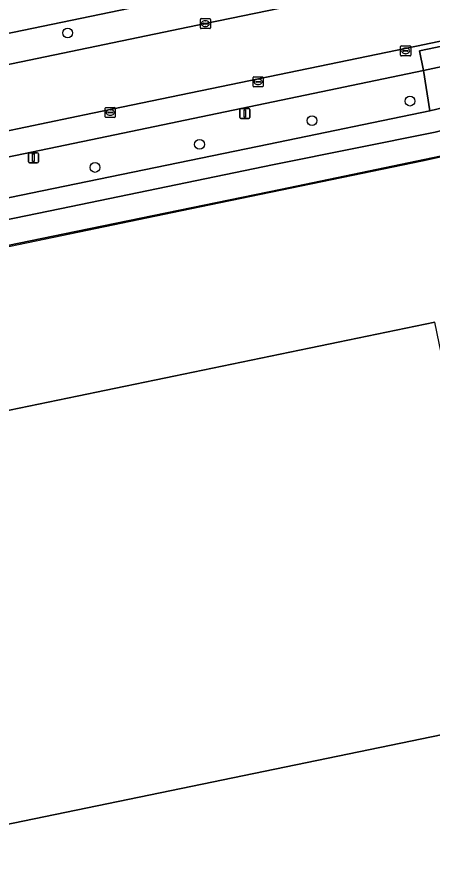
# Model space of a CAD drawing. Extents: x 162989 to 165008, y 383432 to 384338.
# Drawn here: x 164660.5 to 164701.7, y 384206.2 to 384290.5 of the extents above; entities that cross this region are included whole.
import ezdxf

# ---------------------------------------------------------------- set-up
doc = ezdxf.new("R2010")
doc.units = 0
for name, color, linetype in [('IMGEO_Berm_groen', 7, 'Continuous'), ('IMGEO_Boom', 7, 'Continuous'), ('IMGEO_Erf', 7, 'Continuous'), ('IMGEO_Fietspad_open', 7, 'Continuous'), ('IMGEO_Hek', 7, 'Continuous'), ('IMGEO_Kolk', 7, 'Continuous'), ('IMGEO_Lichtmast', 7, 'Continuous'), ('IMGEO_Pand', 7, 'Continuous'), ('IMGEO_Parkeervlak_open', 7, 'Continuous'), ('IMGEO_Rijbaan_lokaal_open', 7, 'Continuous'), ('IMGEO_Voetpad_open', 7, 'Continuous')]:
    doc.layers.add(name, color=color, linetype=linetype)

msp = doc.modelspace()

# ---------------------------------------------------------------- linework, layer by layer
at = {"layer": 'IMGEO_Berm_groen'}
for points in [[(164701.49, 384294.495), (164700.854, 384297.472), (164660.017, 384288.989), (164626.984, 384282.106), (164593.336, 384275.079), (164552.977, 384266.743), (164451.735, 384245.634), (164404.835, 384235.881), (164384.225, 384231.598), (164359.448, 384226.443)], [(164362.222, 384223.918), (164366.446, 384224.764), (164371.602, 384225.857), (164392.697, 384230.265), (164413.812, 384234.682), (164431.965, 384238.461), (164453.063, 384242.87), (164473.197, 384247.002), (164494.286, 384251.393), (164515.399, 384255.774), (164536.491, 384260.183), (164557.545, 384264.556), (164576.693, 384268.524), (164598.754, 384273.114), (164618.889, 384277.307), (164639.966, 384281.684), (164659.11, 384285.678), (164679.181, 384289.857), (164701.277, 384294.45), (164701.49, 384294.495)]]:
    msp.add_lwpolyline(points, dxfattribs=at)
msp.add_lwpolyline([(164701.495, 384281.192), (164700.859, 384285.198), (164668.575, 384278.452), (164628.423, 384270.117), (164628.204, 384266.078), (164664.073, 384273.466), (164685.474, 384277.875)], close=True, dxfattribs=at)
at = {"layer": 'IMGEO_Boom'}
for centre in [(164665.491, 384288.932), (164699.512, 384282.149), (164689.781, 384280.206), (164678.598, 384277.843), (164668.216, 384275.55)]:
    msp.add_circle(centre, 0.489, dxfattribs=at)
at = {"layer": 'IMGEO_Erf'}
for points in [[(164702.542, 384276.682), (164686.645, 384273.366), (164665.18, 384268.947), (164630.232, 384261.754), (164622.704, 384260.182), (164616.469, 384258.928), (164596.861, 384254.804), (164547.288, 384244.537), (164519.345, 384238.71), (164457.286, 384225.763), (164422.862, 384218.593), (164381.454, 384209.967), (164377.884, 384209.229), (164378.123, 384208.059), (164377.237, 384207.861), (164377.746, 384205.396), (164380.941, 384206.055), (164384.1, 384190.998), (164379.714, 384190.061)], [(164707.222, 384145.917), (164665.351, 384137.3), (164659.942, 384163.579), (164658.983, 384163.381), (164658.832, 384164.114), (164659.809, 384164.314), (164650.734, 384208.411), (164649.784, 384208.215), (164649.627, 384208.977), (164650.516, 384209.16), (164644.939, 384236.258), (164635.862, 384234.385), (164633.939, 384243.66), (164635.695, 384244.017), (164632.98, 384257.202), (164654.58, 384261.668), (164655.861, 384255.439), (164656.097, 384254.293), (164656.814, 384250.805), (164657.706, 384250.99), (164658.715, 384251.199), (164701.978, 384260.165)]]:
    msp.add_lwpolyline(points, dxfattribs=at)
at = {"layer": 'IMGEO_Fietspad_open'}
for points in [[(164760.414, 384297.16), (164750.072, 384294.08), (164743.455, 384292.083), (164732.882, 384288.981), (164719.259, 384285.393), (164712.282, 384283.716), (164708.147, 384282.771), (164701.495, 384281.192), (164685.474, 384277.875), (164664.073, 384273.466), (164628.204, 384266.078), (164621.862, 384264.76), (164620.253, 384264.419), (164614.911, 384263.179), (164601.668, 384260.367), (164546.942, 384249.063), (164518.367, 384243.06), (164455.91, 384230.094), (164420.474, 384222.769), (164375.058, 384213.228), (164369.158, 384212.004), (164362.699, 384210.649), (164358.575, 384209.758)], [(164359.448, 384226.443), (164384.225, 384231.598), (164404.835, 384235.881), (164451.735, 384245.634), (164552.977, 384266.743), (164593.336, 384275.079), (164626.984, 384282.106), (164660.017, 384288.989), (164700.854, 384297.472), (164701.49, 384294.495)], [(164362.291, 384208.423), (164363.012, 384208.561), (164381.266, 384212.358), (164420.995, 384220.561), (164456.723, 384228.059), (164518.811, 384240.991), (164547.661, 384247.037), (164596.703, 384257.177), (164615.08, 384261.039), (164621.939, 384262.625), (164632.821, 384264.869), (164664.708, 384271.421), (164686.015, 384275.841), (164702.008, 384279.048), (164719.842, 384283.366), (164733.411, 384286.927), (164743.968, 384290.05), (164750.702, 384292.069), (164757.17, 384293.969), (164764.089, 384296.01)]]:
    msp.add_lwpolyline(points, dxfattribs=at)
at = {"layer": 'IMGEO_Hek'}
msp.add_lwpolyline([(164752.332, 384289.18), (164744.776, 384286.876), (164743.149, 384286.816), (164738.827, 384285.707), (164728.614, 384282.844), (164719.874, 384280.512), (164713.867, 384279.067), (164709.006, 384278.007), (164700.745, 384276.168), (164677.653, 384271.409), (164628.989, 384261.28)], dxfattribs=at)
at = {"layer": 'IMGEO_Kolk'}
for p, q in [((164678.68, 384289.431), (164678.68, 384290.283)), ((164678.755, 384290.357), (164679.607, 384290.357)), ((164679.168, 384290.137), (164679.193, 384290.137)), ((164679.681, 384290.283), (164679.681, 384289.431)), ((164679.607, 384289.357), (164678.755, 384289.357)), ((164678.939, 384289.851), (164678.939, 384289.863)), ((164679.377, 384289.814), (164678.979, 384289.814)), ((164678.982, 384289.9), (164679.38, 384289.9)), ((164679.191, 384289.577), (164679.166, 384289.577)), ((164679.423, 384289.863), (164679.423, 384289.851)), ((164698.659, 384287.646), (164699.511, 384287.646)), ((164698.584, 384286.72), (164698.584, 384287.572)), ((164698.843, 384287.14), (164698.843, 384287.152)), ((164699.281, 384287.103), (164698.883, 384287.103)), ((164698.886, 384287.189), (164699.284, 384287.189)), ((164699.095, 384286.866), (164699.07, 384286.866)), ((164699.072, 384287.426), (164699.097, 384287.426)), ((164699.327, 384287.152), (164699.327, 384287.14)), ((164699.585, 384287.572), (164699.585, 384286.72)), ((164699.511, 384286.646), (164698.659, 384286.646)), ((164683.919, 384283.641), (164683.919, 384284.493)), ((164683.994, 384284.567), (164684.846, 384284.567)), ((164684.407, 384284.347), (164684.432, 384284.347)), ((164684.92, 384284.493), (164684.92, 384283.641)), ((164684.846, 384283.567), (164683.994, 384283.567)), ((164684.178, 384284.061), (164684.178, 384284.073)), ((164684.616, 384284.024), (164684.218, 384284.024)), ((164684.221, 384284.11), (164684.619, 384284.11)), ((164684.43, 384283.787), (164684.405, 384283.787)), ((164684.662, 384284.073), (164684.662, 384284.061)), ((164669.221, 384280.592), (164669.221, 384281.444)), ((164669.296, 384281.518), (164670.148, 384281.518)), ((164669.48, 384281.012), (164669.48, 384281.024)), ((164669.918, 384280.975), (164669.52, 384280.975)), ((164669.523, 384281.061), (164669.921, 384281.061)), ((164669.709, 384281.298), (164669.734, 384281.298)), ((164669.964, 384281.024), (164669.964, 384281.012)), ((164670.222, 384281.444), (164670.222, 384280.592)), ((164670.148, 384280.518), (164669.296, 384280.518)), ((164669.732, 384280.738), (164669.707, 384280.738))]:
    msp.add_line(p, q, dxfattribs=at)
for points in [[(164678.68, 384289.431), (164678.68, 384290.283)], [(164678.755, 384290.357), (164679.607, 384290.357)], [(164679.681, 384290.283), (164679.681, 384289.431)], [(164679.607, 384289.357), (164678.755, 384289.357)], [(164698.659, 384287.646), (164699.511, 384287.646)], [(164698.584, 384286.72), (164698.584, 384287.572)], [(164699.585, 384287.572), (164699.585, 384286.72)], [(164699.511, 384286.646), (164698.659, 384286.646)], [(164683.919, 384283.641), (164683.919, 384284.493)], [(164683.994, 384284.567), (164684.846, 384284.567)], [(164684.92, 384284.493), (164684.92, 384283.641)], [(164684.846, 384283.567), (164683.994, 384283.567)], [(164669.221, 384280.592), (164669.221, 384281.444)], [(164669.296, 384281.518), (164670.148, 384281.518)], [(164670.222, 384281.444), (164670.222, 384280.592)], [(164670.148, 384280.518), (164669.296, 384280.518)]]:
    msp.add_lwpolyline(points, dxfattribs=at)
for centre, radius, start, end in [((164678.757, 384290.281), 0.0765, 91.55205, 178.44795), ((164678.757, 384290.281), 0.0765, 91.55205, 178.44795), ((164679.605, 384290.281), 0.0765, 1.55205, 88.44795), ((164679.605, 384290.281), 0.0765, 1.55205, 88.44795), ((164678.757, 384289.433), 0.0765, 181.55205, 268.44795), ((164678.757, 384289.433), 0.0765, 181.55205, 268.44795), ((164678.979, 384289.86), 0.0403, 85.87752, 175.75265), ((164678.976, 384289.85), 0.0366, 178.93798, 274.71019), ((164679.38, 384289.857), 0.043, 264.86636, 352.45326), ((164679.384, 384289.862), 0.0386, 1.73085, 96.63898), ((164679.605, 384289.433), 0.0765, 271.55205, 358.44795), ((164679.605, 384289.433), 0.0765, 271.55205, 358.44795), ((164698.661, 384287.57), 0.0765, 91.55205, 178.44795), ((164698.661, 384287.57), 0.0765, 91.55205, 178.44795), ((164699.509, 384287.57), 0.0765, 1.55205, 88.44795), ((164699.509, 384287.57), 0.0765, 1.55205, 88.44795), ((164698.883, 384287.149), 0.0403, 85.87752, 175.75265), ((164698.88, 384287.139), 0.0366, 178.93798, 274.71019), ((164699.284, 384287.146), 0.043, 264.86636, 352.45326), ((164699.288, 384287.151), 0.0386, 1.73085, 96.63898), ((164698.661, 384286.722), 0.0765, 181.55205, 268.44795), ((164698.661, 384286.722), 0.0765, 181.55205, 268.44795), ((164699.509, 384286.722), 0.0765, 271.55205, 358.44795), ((164699.509, 384286.722), 0.0765, 271.55205, 358.44795), ((164683.996, 384284.491), 0.0765, 91.55205, 178.44795), ((164683.996, 384284.491), 0.0765, 91.55205, 178.44795), ((164684.844, 384284.491), 0.0765, 1.55205, 88.44795), ((164684.844, 384284.491), 0.0765, 1.55205, 88.44795), ((164683.996, 384283.643), 0.0765, 181.55205, 268.44795), ((164683.996, 384283.643), 0.0765, 181.55205, 268.44795), ((164684.218, 384284.07), 0.0403, 85.87752, 175.75265), ((164684.215, 384284.06), 0.0366, 178.93798, 274.71019), ((164684.619, 384284.067), 0.043, 264.86636, 352.45326), ((164684.623, 384284.072), 0.0386, 1.73085, 96.63898), ((164684.844, 384283.643), 0.0765, 271.55205, 358.44795), ((164684.844, 384283.643), 0.0765, 271.55205, 358.44795), ((164669.298, 384281.442), 0.0765, 91.55205, 178.44795), ((164669.298, 384281.442), 0.0765, 91.55205, 178.44795), ((164669.52, 384281.021), 0.0403, 85.87752, 175.75265), ((164669.517, 384281.011), 0.0366, 178.93798, 274.71019), ((164669.921, 384281.018), 0.043, 264.86636, 352.45326), ((164669.925, 384281.023), 0.0386, 1.73085, 96.63898), ((164670.146, 384281.442), 0.0765, 1.55205, 88.44795), ((164670.146, 384281.442), 0.0765, 1.55205, 88.44795), ((164669.298, 384280.594), 0.0765, 181.55205, 268.44795), ((164669.298, 384280.594), 0.0765, 181.55205, 268.44795), ((164670.146, 384280.594), 0.0765, 271.55205, 358.44795), ((164670.146, 384280.594), 0.0765, 271.55205, 358.44795)]:
    msp.add_arc(centre, radius, start, end, dxfattribs=at)
for centre, major_axis, ratio, start_param, end_param in [((164679.167, 384289.857), (-0.387, 0.002), 0.722429, 4.712389, 7.853982), ((164679.192, 384289.857), (-0.39, 0.002), 0.717154, 1.570796, 4.712389), ((164699.071, 384287.146), (-0.387, 0.002), 0.722429, 4.712389, 7.853982), ((164699.096, 384287.146), (-0.39, 0.002), 0.717154, 1.570796, 4.712389), ((164684.406, 384284.067), (-0.387, 0.002), 0.722429, 4.712389, 7.853982), ((164684.431, 384284.067), (-0.39, 0.002), 0.717154, 1.570796, 4.712389), ((164669.708, 384281.018), (-0.387, 0.002), 0.722429, 4.712389, 7.853982), ((164669.733, 384281.018), (-0.39, 0.002), 0.717154, 1.570796, 4.712389)]:
    msp.add_ellipse(centre, major_axis=major_axis, ratio=ratio, start_param=start_param, end_param=end_param, dxfattribs=at)
at = {"layer": 'IMGEO_Lichtmast'}
for p, q in [((164682.613, 384280.515), (164682.613, 384281.315)), ((164682.613, 384281.315), (164682.613, 384280.515)), ((164682.713, 384281.415), (164683.503, 384281.415)), ((164683.503, 384281.415), (164682.713, 384281.415)), ((164683.603, 384281.315), (164683.603, 384280.515)), ((164683.603, 384280.515), (164683.603, 384281.315)), ((164683.503, 384280.415), (164682.713, 384280.415)), ((164682.713, 384280.415), (164683.503, 384280.415)), ((164661.589, 384276.114), (164661.589, 384276.914)), ((164661.589, 384276.914), (164661.589, 384276.114)), ((164661.689, 384277.014), (164662.479, 384277.014)), ((164662.479, 384277.014), (164661.689, 384277.014)), ((164662.579, 384276.914), (164662.579, 384276.114)), ((164662.579, 384276.114), (164662.579, 384276.914)), ((164662.479, 384276.014), (164661.689, 384276.014)), ((164661.689, 384276.014), (164662.479, 384276.014))]:
    msp.add_line(p, q, dxfattribs=at)
for points in [[(164683.033, 384281.29), (164683.183, 384281.29), (164683.183, 384280.54), (164683.033, 384280.54), (164683.033, 384281.29)], [(164662.009, 384276.889), (164662.159, 384276.889), (164662.159, 384276.139), (164662.009, 384276.139), (164662.009, 384276.889)]]:
    msp.add_lwpolyline(points, dxfattribs=at)
for centre, start, end in [((164682.713, 384281.315), 90, 180), ((164682.713, 384281.315), 90, 180), ((164683.503, 384281.315), 0, 90), ((164683.503, 384281.315), 360, 90), ((164682.713, 384280.515), 180, 270), ((164682.713, 384280.515), 180, 270), ((164683.503, 384280.515), 270, 0), ((164683.503, 384280.515), 270, 0), ((164661.689, 384276.914), 90, 180), ((164661.689, 384276.914), 90, 180), ((164662.479, 384276.914), 0, 90), ((164662.479, 384276.914), 360, 90), ((164661.689, 384276.114), 180, 270), ((164661.689, 384276.114), 180, 270), ((164662.479, 384276.114), 270, 0), ((164662.479, 384276.114), 270, 0)]:
    msp.add_arc(centre, 0.1, start, end, dxfattribs=at)
at = {"layer": 'IMGEO_Pand'}
for points in [[(164710.009, 384220.634), (164710.998, 384220.838), (164710.842, 384221.601), (164709.952, 384221.418), (164701.978, 384260.165), (164658.715, 384251.199), (164657.706, 384250.99), (164656.814, 384250.805), (164642.549, 384247.869), (164644.939, 384236.258), (164650.516, 384209.16), (164649.627, 384208.977), (164649.784, 384208.215), (164650.734, 384208.411)], [(164710.009, 384220.634), (164650.734, 384208.411), (164659.809, 384164.314), (164658.832, 384164.114), (164658.983, 384163.381), (164659.942, 384163.579), (164719.297, 384175.795), (164720.216, 384175.984), (164720.066, 384176.717), (164719.088, 384176.518)]]:
    msp.add_lwpolyline(points, close=True, dxfattribs=at)
at = {"layer": 'IMGEO_Parkeervlak_open'}
for points in [[(164752.838, 384298.623), (164727.875, 384293.439), (164700.168, 384287.62), (164667.954, 384280.937), (164627.992, 384272.609), (164555.352, 384257.53), (164524.346, 384251.088), (164450.33, 384235.678), (164421.166, 384229.639), (164391.945, 384223.533), (164379.422, 384220.92), (164382.4, 384218.944), (164390.88, 384220.716), (164421.896, 384227.192), (164464.53, 384236.083), (164524.903, 384248.631), (164555.467, 384255.002), (164620.492, 384268.471)], [(164620.492, 384268.471), (164620.105, 384270.401), (164627.968, 384272.041), (164628.357, 384270.104), (164628.423, 384270.117), (164668.575, 384278.452), (164700.859, 384285.198), (164700.454, 384287.142), (164707.296, 384288.59), (164707.696, 384286.641), (164707.724, 384286.647), (164710.569, 384287.221), (164710.184, 384289.2), (164718.023, 384290.847), (164718.456, 384288.889), (164742.865, 384293.982), (164742.45, 384295.931), (164751.761, 384297.857)]]:
    msp.add_lwpolyline(points, dxfattribs=at)
at = {"layer": 'IMGEO_Rijbaan_lokaal_open'}
for points in [[(164364.568, 384217.842), (164365.779, 384218.091), (164371.085, 384219.184), (164376.14, 384220.234), (164379.422, 384220.92), (164391.945, 384223.533), (164421.166, 384229.639), (164450.33, 384235.678), (164524.346, 384251.088), (164555.352, 384257.53), (164627.992, 384272.609), (164667.954, 384280.937), (164700.168, 384287.62), (164727.875, 384293.439), (164752.838, 384298.623)], [(164705.407, 384295.319), (164701.49, 384294.495), (164701.277, 384294.45), (164679.181, 384289.857), (164659.11, 384285.678), (164639.966, 384281.684), (164618.889, 384277.307), (164598.754, 384273.114), (164576.693, 384268.524), (164557.545, 384264.556), (164536.491, 384260.183), (164515.399, 384255.774), (164494.286, 384251.393), (164473.197, 384247.002), (164453.063, 384242.87), (164431.965, 384238.461), (164413.812, 384234.682), (164392.697, 384230.265), (164371.602, 384225.857), (164366.446, 384224.764), (164362.222, 384223.918)]]:
    msp.add_lwpolyline(points, dxfattribs=at)
for points in [[(164700.859, 384285.198), (164707.696, 384286.641), (164707.296, 384288.59), (164700.454, 384287.142)], [(164707.696, 384286.641), (164700.859, 384285.198), (164701.495, 384281.192), (164708.147, 384282.771)]]:
    msp.add_lwpolyline(points, close=True, dxfattribs=at)
at = {"layer": 'IMGEO_Voetpad_open'}
for points in [[(164764.089, 384296.01), (164757.17, 384293.969), (164750.702, 384292.069), (164743.968, 384290.05), (164733.411, 384286.927), (164719.842, 384283.366), (164702.008, 384279.048), (164686.015, 384275.841), (164664.708, 384271.421), (164632.821, 384264.869), (164621.939, 384262.625), (164615.08, 384261.039), (164596.703, 384257.177), (164547.661, 384247.037), (164518.811, 384240.991), (164456.723, 384228.059), (164420.995, 384220.561), (164381.266, 384212.358), (164363.012, 384208.561), (164362.291, 384208.423)], [(164596.861, 384254.804), (164616.469, 384258.928), (164622.704, 384260.182), (164630.232, 384261.754), (164665.18, 384268.947), (164686.645, 384273.366), (164702.542, 384276.682), (164720.339, 384280.867), (164734.108, 384284.502), (164744.752, 384287.648), (164744.852, 384287.362), (164752.171, 384289.59), (164752.334, 384289.838), (164752.4, 384289.938), (164755.751, 384290.931), (164760.557, 384292.354), (164765.193, 384293.727), (164766.868, 384294.202)]]:
    msp.add_lwpolyline(points, dxfattribs=at)

doc.saveas('drawing.dxf')
